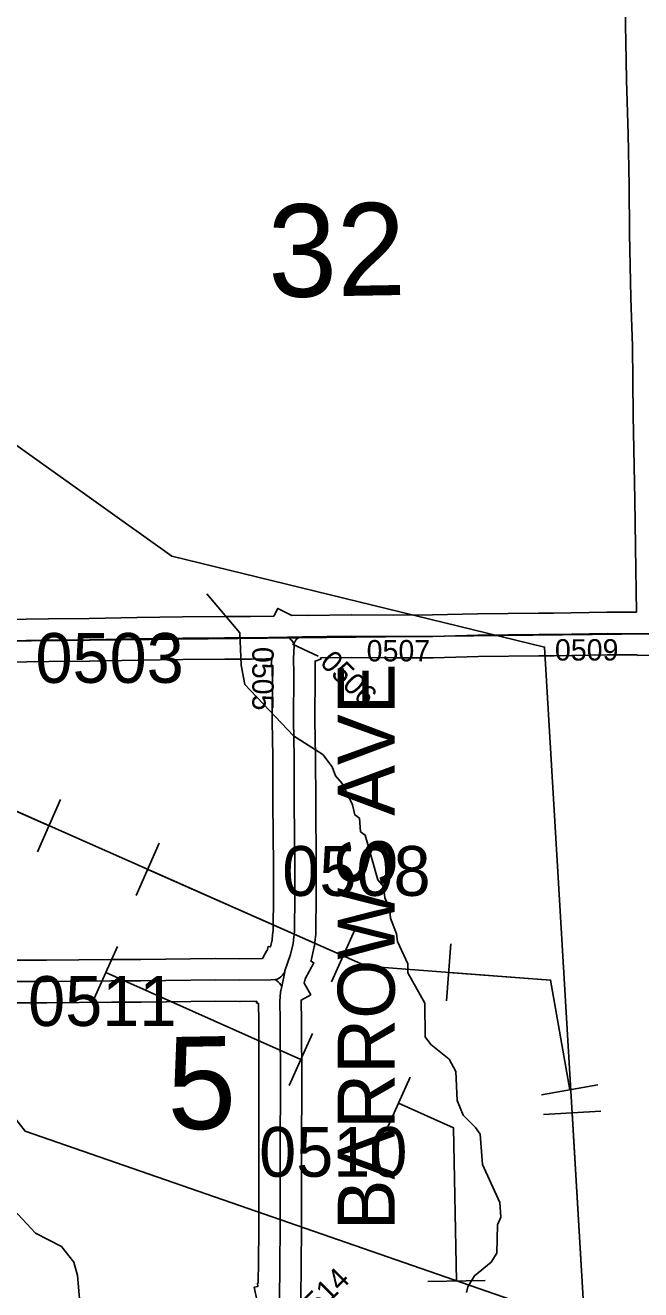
# Model space of a CAD drawing. Extents: x 23.6 to 68.7, y -63 to -29.
# Drawn here: x 33.806 to 34.67, y -46.648 to -44.871 of the extents above; entities that cross this region are included whole.
import ezdxf

# ---------------------------------------------------------------- set-up
doc = ezdxf.new("R2010")
doc.units = 0
for name, color, linetype in [('tdCoHydroRiver', 7, 'Continuous'), ('tdCoPipe', 7, 'Continuous'), ('tdCoPipe1', 7, 'Continuous'), ('tdCoPipe2', 7, 'Continuous'), ('tdCoSecRdNmbr', 7, 'Continuous'), ('tdCoSecRdTxt', 7, 'Continuous'), ('tdCoSecRteBand', 7, 'Continuous'), ('tdCoSecRteCL', 7, 'Continuous'), ('tdCoSectLine', 7, 'Continuous'), ('tdCoSectNmbr', 7, 'Continuous'), ('tdCoSurfGravel', 7, 'Continuous'), ('tdCoTwpBndryShd', 7, 'Continuous')]:
    doc.layers.add(name, color=color, linetype=linetype)

msp = doc.modelspace()

# ---------------------------------------------------------------- linework, layer by layer
at = {"layer": 'tdCoHydroRiver'}
for points in [[(34.0611, -45.6698), (34.1073, -45.7246), (34.1093, -45.7704), (34.1142, -45.7972), (34.1827, -45.8693), (34.2239, -45.8958), (34.2367, -45.913), (34.2415, -45.9256), (34.2511, -45.9366), (34.2655, -45.9665), (34.2688, -45.9807), (34.2752, -45.9853), (34.2769, -46.0043), (34.2832, -46.0089), (34.3011, -46.0719), (34.3091, -46.0814), (34.3108, -46.0971), (34.3172, -46.1113), (34.3189, -46.1255), (34.327, -46.1475), (34.3286, -46.1585), (34.3431, -46.19), (34.3432, -46.2026), (34.3672, -46.2451), (34.3676, -46.2924), (34.3756, -46.3034), (34.401, -46.3237), (34.4106, -46.341), (34.4125, -46.382), (34.4206, -46.4025), (34.4381, -46.4197), (34.4445, -46.4291), (34.448, -46.4717), (34.4721, -46.5252), (34.4738, -46.5457), (34.4692, -46.5568), (34.4679, -46.5963), (34.4601, -46.6089), (34.4366, -46.6281), (34.4272, -46.6439), (34.4257, -46.6518)], [(33.8827, -46.6657), (33.8793, -46.6279), (33.8744, -46.609), (33.8568, -46.587), (33.8204, -46.5684), (33.7901, -46.5355)]]:
    msp.add_lwpolyline(points, dxfattribs=at)
at = {"layer": 'tdCoPipe'}
msp.add_lwpolyline([(34.7584, -48.7), (34.766, -48.4061), (34.5655, -48.4028), (34.5695, -46.6902), (33.8058, -46.4248), (33.4889, -46.0166), (33.2553, -45.5448), (33.3021, -45.3309), (32.5425, -44.2786)], dxfattribs=at)
at = {"layer": 'tdCoPipe1'}
for p, q in [((33.8558, -45.9591), (33.8233, -46.0324)), ((33.9943, -46.0204), (33.9618, -46.0939)), ((34.2686, -46.142), (34.2361, -46.2153)), ((34.4034, -46.1618), (34.3974, -46.2419)), ((34.61, -46.3599), (34.531, -46.3737)), ((34.6141, -46.3968), (34.5336, -46.4016))]:
    msp.add_line(p, q, dxfattribs=at)
for points in [[(32.9887, -44.8863), (34.012, -45.6171), (34.5351, -45.7449), (34.5917, -46.7)], [(34.5704, -46.3668), (34.5435, -46.2126), (34.2852, -46.1933), (33.4065, -45.8039), (33.4026, -45.6689), (33.2947, -45.5533)], [(33.8395, -45.9958), (33.5652, -45.8742)], [(34.2523, -46.1787), (33.978, -46.0572)], [(34.5704, -46.3668), (34.5435, -46.2126), (34.4004, -46.2019)], [(34.5917, -46.7), (34.5739, -46.3992)]]:
    msp.add_lwpolyline(points, dxfattribs=at)
at = {"layer": 'tdCoPipe2'}
for p, q in [((33.9029, -46.2385), (33.9356, -46.1654)), ((34.1767, -46.361), (34.2095, -46.2878)), ((34.3137, -46.4222), (34.3464, -46.349)), ((34.3713, -46.6363), (34.4515, -46.6348))]:
    msp.add_line(p, q, dxfattribs=at)
for points in [[(33.9192, -46.2019), (34.1931, -46.3244)], [(34.33, -46.3856), (34.4073, -46.4202), (34.4114, -46.6356)]]:
    msp.add_lwpolyline(points, dxfattribs=at)
at = {"layer": 'tdCoSecRdNmbr'}
msp.add_line((34.2175, -45.7575), (34.1812, -45.7407), dxfattribs=at)
at = {"layer": 'tdCoSecRteBand'}
for points in [[(33.7448, -45.7067), (33.8383, -45.7052), (33.8384, -45.7052), (33.8384, -45.7052), (33.8957, -45.7045), (33.9627, -45.703), (33.9629, -45.703), (33.9631, -45.703), (34.0269, -45.7024), (34.0857, -45.7017), (34.086, -45.7017), (34.0863, -45.7017), (34.1222, -45.702), (34.155, -45.7012), (34.1605, -45.6904), (34.1805, -45.7005), (34.2029, -45.7), (34.2029, -45.7003), (34.2639, -45.6993), (34.2643, -45.6993), (34.2646, -45.6993), (34.3237, -45.6999), (34.3776, -45.6997), (34.441, -45.6979), (34.4412, -45.6979), (34.4415, -45.6979), (34.5266, -45.697), (34.5269, -45.6969), (34.5272, -45.697), (34.5477, -45.6971), (34.6226, -45.6956), (34.6229, -45.6956), (34.6233, -45.6956), (34.6641, -45.6959), (34.6633, -45.6356), (34.6618, -45.5378), (34.6596, -45.4192), (34.6596, -45.4191), (34.6596, -45.419), (34.6583, -45.3219), (34.6561, -45.2544), (34.6561, -45.2542), (34.6561, -45.2541), (34.6541, -45.1638), (34.6541, -45.1636), (34.6541, -45.1634), (34.6536, -45.0964), (34.6524, -45.0243), (34.6502, -44.948), (34.6502, -44.9478), (34.6502, -44.9477), (34.6492, -44.8942), (34.6477, -44.8242)], [(33.7484, -46.1846), (33.8359, -46.1845), (33.9266, -46.1837), (33.9267, -46.1837), (33.9268, -46.1837), (33.9682, -46.1837), (34.0731, -46.1823), (34.0734, -46.1823), (34.0738, -46.1823), (34.1074, -46.1827), (34.1389, -46.1824), (34.1452, -46.1712), (34.1459, -46.1715), (34.1471, -46.1654), (34.1502, -46.166), (34.1525, -46.156), (34.1533, -46.149), (34.154, -46.1432), (34.1545, -46.0927), (34.1545, -46.0522), (34.1538, -45.9637), (34.1538, -45.9636), (34.1538, -45.9635), (34.1536, -45.8986), (34.1528, -45.8487), (34.1528, -45.8484), (34.1528, -45.8481), (34.1531, -45.7821), (34.153, -45.7701), (34.1513, -45.77), (34.152, -45.7613), (34.1444, -45.7614), (34.1232, -45.762), (34.1227, -45.762), (34.1223, -45.762), (34.0861, -45.7617), (34.0275, -45.7624), (34.0275, -45.7624), (34.0275, -45.7624), (33.9639, -45.763), (33.8968, -45.7645), (33.8967, -45.7645), (33.8965, -45.7645), (33.8392, -45.7652), (33.7457, -45.7666)], [(34.6852, -45.756), (34.6656, -45.7566), (34.6655, -45.756), (34.6649, -45.756), (34.6649, -45.7559), (34.6234, -45.7556), (34.5484, -45.7571), (34.548, -45.7571), (34.5476, -45.7571), (34.527, -45.757), (34.4424, -45.7579), (34.3789, -45.7597), (34.3785, -45.7597), (34.3781, -45.7597), (34.3237, -45.7599), (34.3235, -45.7599), (34.3233, -45.7599), (34.2644, -45.7593), (34.2206, -45.76), (34.2212, -45.7618), (34.2129, -45.7645), (34.2131, -45.7815), (34.2131, -45.7818), (34.2131, -45.7821), (34.2128, -45.848), (34.2136, -45.8979), (34.2136, -45.8981), (34.2136, -45.8983), (34.2138, -45.9633), (34.2145, -46.0518), (34.2145, -46.052), (34.2145, -46.0521), (34.2145, -46.0928), (34.2145, -46.093), (34.2145, -46.0931), (34.214, -46.1452), (34.214, -46.1468), (34.2138, -46.1483), (34.213, -46.1557), (34.213, -46.1557), (34.213, -46.1557), (34.212, -46.1644), (34.2118, -46.1662), (34.2114, -46.1678), (34.2078, -46.1835), (34.2074, -46.185), (34.207, -46.1863), (34.211, -46.1884), (34.1989, -46.2111), (34.1977, -46.2168), (34.2068, -46.2334), (34.1935, -46.2408), (34.1933, -46.2432), (34.1939, -46.269), (34.1939, -46.2693), (34.1939, -46.2696), (34.1942, -46.3597), (34.1942, -46.3598), (34.1942, -46.3599), (34.1941, -46.4455), (34.1941, -46.4456), (34.1941, -46.4456), (34.1939, -46.5081), (34.1941, -46.5641), (34.1941, -46.5643), (34.1941, -46.5645), (34.1936, -46.6084), (34.193, -46.665)], [(34.1329, -46.6706), (34.1276, -46.6442), (34.1324, -46.6433), (34.1323, -46.6384), (34.1332, -46.6384), (34.1336, -46.6078), (34.1336, -46.6078), (34.1336, -46.6077), (34.1341, -46.5641), (34.1339, -46.5082), (34.1339, -46.5081), (34.1339, -46.508), (34.1341, -46.4454), (34.1342, -46.3599), (34.1339, -46.2702), (34.1333, -46.2454), (34.1306, -46.2448), (34.1311, -46.2425), (34.1076, -46.2427), (34.1073, -46.2427), (34.107, -46.2427), (34.0735, -46.2423), (33.9688, -46.2437), (33.9686, -46.2437), (33.9684, -46.2437), (33.927, -46.2437), (33.8363, -46.2445), (33.8362, -46.2445), (33.8361, -46.2445), (33.7492, -46.2446)]]:
    msp.add_lwpolyline(points, dxfattribs=at)
at = {"layer": 'tdCoSecRteCL'}
msp.add_line((34.1661, -46.2216), (34.1704, -46.2009), dxfattribs=at)
for points in [[(33.7452, -45.7366), (33.8388, -45.7352), (33.8962, -45.7345), (33.9634, -45.733), (34.0272, -45.7324), (34.086, -45.7317), (34.1225, -45.732), (34.1736, -45.7307)], [(34.1736, -45.7307), (34.1757, -45.7307), (34.1947, -45.7304)], [(34.1835, -45.7423), (34.1827, -45.7398), (34.1815, -45.7375), (34.1799, -45.7353), (34.1781, -45.7335), (34.176, -45.7319), (34.1736, -45.7307)], [(34.1947, -45.7304), (34.1924, -45.7307), (34.1903, -45.7314), (34.1883, -45.7326), (34.1866, -45.7341), (34.1853, -45.7359), (34.1842, -45.7379), (34.1836, -45.7401), (34.1835, -45.7423)], [(34.1947, -45.7304), (34.2644, -45.7293), (34.3236, -45.7299), (34.378, -45.7297), (34.4418, -45.7279), (34.527, -45.7269), (34.5479, -45.7271), (34.6232, -45.7256), (34.6848, -45.726), (34.6945, -45.7256)], [(34.1704, -46.2009), (34.1707, -46.1997), (34.1785, -46.1767), (34.1822, -46.1611), (34.1831, -46.1524), (34.184, -46.145), (34.1845, -46.0928), (34.1845, -46.0521), (34.1838, -45.9635), (34.1836, -45.8984), (34.1828, -45.8482), (34.1831, -45.782), (34.1828, -45.7612), (34.1835, -45.7423)], [(34.1567, -46.212), (34.1596, -46.2112), (34.1624, -46.2099), (34.1649, -46.2081), (34.1671, -46.206), (34.169, -46.2036), (34.1704, -46.2009)], [(33.7484, -46.2146), (33.8361, -46.2145), (33.9268, -46.2137), (33.9684, -46.2137), (34.0735, -46.2123), (34.1073, -46.2127), (34.1506, -46.2123), (34.1567, -46.212)], [(34.1567, -46.212), (34.159, -46.2134), (34.1612, -46.215), (34.1632, -46.217), (34.1648, -46.2192), (34.1661, -46.2216)], [(34.1629, -46.6678), (34.1636, -46.6081), (34.1641, -46.5642), (34.1639, -46.5081), (34.1641, -46.4455), (34.1642, -46.3598), (34.1639, -46.2697), (34.1633, -46.2421), (34.1644, -46.2298), (34.1661, -46.2216)]]:
    msp.add_lwpolyline(points, dxfattribs=at)
at = {"layer": 'tdCoSectLine'}
msp.add_lwpolyline([(33.6895, -45.7373), (34.6845, -45.726)], dxfattribs=at)
at = {"layer": 'tdCoSurfGravel'}
for points in [[(33.7452, -45.7366), (33.8388, -45.7352), (33.8962, -45.7345), (33.9634, -45.733), (34.0272, -45.7324), (34.086, -45.7317), (34.1225, -45.732), (34.1736, -45.7307), (34.1757, -45.7307), (34.1947, -45.7304), (34.2644, -45.7293), (34.3236, -45.7299), (34.378, -45.7297), (34.4418, -45.7279), (34.527, -45.7269), (34.5479, -45.7271), (34.6232, -45.7256), (34.6848, -45.726)], [(34.1629, -46.6678), (34.1636, -46.6081), (34.1641, -46.5642), (34.1639, -46.5081), (34.1641, -46.4455), (34.1642, -46.3598), (34.1639, -46.2697), (34.1633, -46.2421), (34.1644, -46.2298), (34.1661, -46.2216), (34.1704, -46.2009), (34.1707, -46.1997), (34.1785, -46.1767), (34.1822, -46.1611), (34.1831, -46.1524), (34.184, -46.145), (34.1845, -46.0928), (34.1845, -46.0521), (34.1838, -45.9635), (34.1836, -45.8984), (34.1828, -45.8482), (34.1831, -45.782), (34.1828, -45.7612), (34.1835, -45.7423), (34.1827, -45.7398), (34.1815, -45.7375), (34.1799, -45.7353), (34.1781, -45.7335), (34.176, -45.7319), (34.1736, -45.7307)], [(34.1947, -45.7304), (34.1924, -45.7307), (34.1903, -45.7314), (34.1883, -45.7326), (34.1866, -45.7341), (34.1853, -45.7359), (34.1842, -45.7379), (34.1836, -45.7401), (34.1835, -45.7423)], [(34.1567, -46.212), (34.1596, -46.2112), (34.1624, -46.2099), (34.1649, -46.2081), (34.1671, -46.206), (34.169, -46.2036), (34.1704, -46.2009)], [(33.7484, -46.2146), (33.8361, -46.2145), (33.9268, -46.2137), (33.9684, -46.2137), (34.0735, -46.2123), (34.1073, -46.2127), (34.1506, -46.2123), (34.1567, -46.212), (34.159, -46.2134), (34.1612, -46.215), (34.1632, -46.217), (34.1648, -46.2192), (34.1661, -46.2216)]]:
    msp.add_lwpolyline(points, dxfattribs=at)
at = {"layer": 'tdCoTwpBndryShd'}
msp.add_lwpolyline([(44.659, -45.6063), (43.6569, -45.6219), (42.6564, -45.6349), (41.6548, -45.649), (40.661, -45.6604), (39.6539, -45.6718), (38.6948, -45.6802), (37.6909, -45.6918), (36.7012, -45.7036), (36.6871, -45.7039), (35.6948, -45.7141), (35.6828, -45.7143), (34.6942, -45.7256), (34.6845, -45.726), (33.6895, -45.7373), (33.6806, -45.7374), (32.7232, -45.7449)], dxfattribs=at)

# ---------------------------------------------------------------- texts
at = {"layer": 'tdCoSecRdNmbr'}
for s, height, rotation, p in [('0503', 0.07, 0.0267, (33.8204, -45.7951)), ('0505', 0.03, 270.0247, (34.1248, -45.7446)), ('0507', 0.03, 0.027, (34.2853, -45.7649)), ('0509', 0.03, 0.0272, (34.5496, -45.7637)), ('0506', 0.03, 315.026, (34.2182, -45.7677)), ('0508', 0.07, 0.027, (34.1669, -46.0944)), ('0511', 0.07, 0.0267, (33.8101, -46.2772)), ('0510', 0.07, 0.027, (34.1344, -46.4891)), ('0514', 0.03, 45.0257, (34.2006, -46.6986))]:
    msp.add_text(s, height=height, rotation=rotation, dxfattribs=at).set_placement(p)
at = {"layer": 'tdCoSecRdTxt'}
msp.add_text('BARROWS AVE', height=0.08, rotation=90, dxfattribs=at).set_placement((34.3247, -46.5644))
at = {"layer": 'tdCoSectNmbr'}
for s, rotation, p in [('32', 1.0269, (34.1478, -45.2534)), ('5', 1.027, (34.0062, -46.4228))]:
    msp.add_text(s, height=0.13, rotation=rotation, dxfattribs=at).set_placement(p)

doc.saveas('drawing.dxf')
